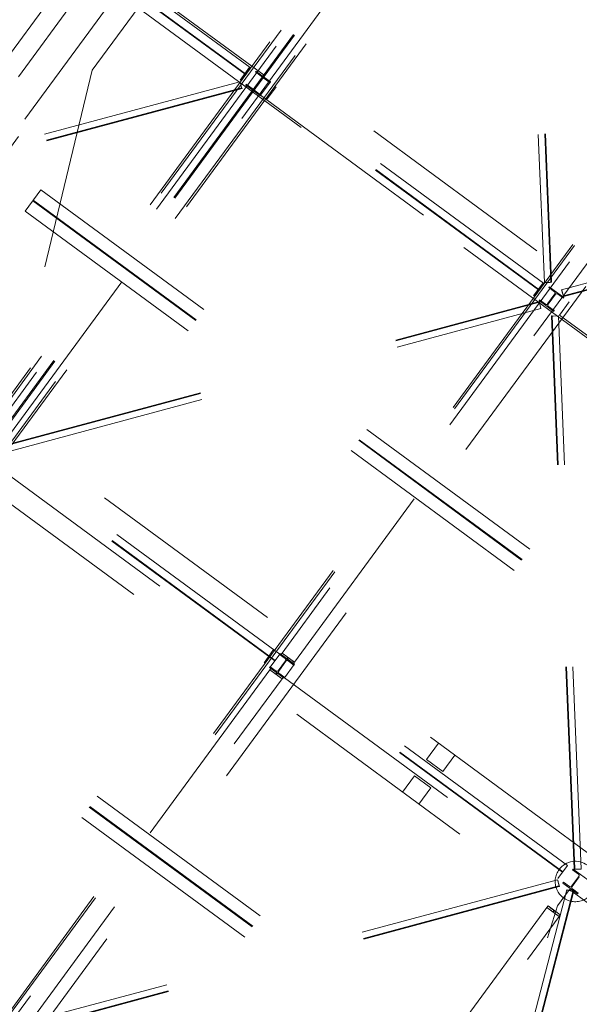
# Model space of a CAD drawing. Header units: metres. Extents: x 135583 to 135939, y 457896 to 458258.
# Tile 475 of 599: x 135757.67 to 135763.2, y 458057.81 to 458067.55. Entities that reach past the tile are written whole.
import ezdxf

# ---------------------------------------------------------------- set-up
doc = ezdxf.new("R2010")
doc.units = ezdxf.units.M
doc.linetypes.add('Hidden', pattern=[4, 2, -2])
doc.layers.add('NIEUWE INSTALLATIE', color=250, linetype='Continuous', lineweight=0)

msp = doc.modelspace()

# ---------------------------------------------------------------- linework, layer by layer
at = {"layer": 'NIEUWE INSTALLATIE', "linetype": 'Hidden'}
for p, q in [((135761.2094, 458071.8183), (135750.3745, 458057.0705)), ((135761.2094, 458071.8183), (135750.3745, 458057.0705)), ((135761.2735, 458071.3989), (135755.9449, 458064.1459)), ((135761.2735, 458071.3989), (135755.9449, 458064.1459)), ((135761.0507, 458070.6733), (135760.2053, 458067.1581)), ((135761.0507, 458070.6733), (135760.2053, 458067.1581)), ((135751.9655, 458056.1622), (135762.5517, 458070.5715)), ((135751.9655, 458056.1622), (135762.5517, 458070.5715)), ((135762.513, 458070.5525), (135751.972, 458056.2048)), ((135762.513, 458070.5525), (135751.972, 458056.2048)), ((135752.0879, 458056.1197), (135762.6289, 458070.4674)), ((135752.0879, 458056.1197), (135762.6289, 458070.4674)), ((135752.098, 458056.1123), (135762.6389, 458070.46)), ((135752.098, 458056.1123), (135762.6389, 458070.46)), ((135762.5737, 458070.5085), (135757.3761, 458063.4338)), ((135762.5737, 458070.5085), (135757.3761, 458063.4338)), ((135762.7613, 458070.4175), (135752.1751, 458056.0083)), ((135762.7613, 458070.4175), (135752.1751, 458056.0083)), ((135752.2138, 458056.0272), (135762.7548, 458070.3749)), ((135752.2138, 458056.0272), (135762.7548, 458070.3749)), ((135757.497, 458063.345), (135762.6946, 458070.4197)), ((135757.497, 458063.345), (135762.6946, 458070.4197)), ((135762.6345, 458070.4084), (135762.8592, 458064.9478)), ((135762.6345, 458070.4084), (135762.8592, 458064.9478)), ((135762.6973, 458070.4145), (135762.922, 458064.9539)), ((135762.6973, 458070.4145), (135762.922, 458064.9539)), ((135762.7043, 458070.415), (135762.9289, 458064.9545)), ((135762.7043, 458070.415), (135762.9289, 458064.9545)), ((135760.0261, 458069.6165), (135752.1219, 458058.8579)), ((135760.0261, 458069.6165), (135752.1219, 458058.8579)), ((135768.6012, 458063.5709), (135760.5423, 458069.4916)), ((135768.6012, 458063.5709), (135760.5423, 458069.4916)), ((135768.522, 458063.4631), (135760.4631, 458069.3838)), ((135768.522, 458063.4631), (135760.4631, 458069.3838)), ((135768.5264, 458063.4691), (135760.4676, 458069.3898)), ((135768.5264, 458063.4691), (135760.4676, 458069.3898)), ((135760.3884, 458069.282), (135768.4472, 458063.3613)), ((135760.3884, 458069.282), (135768.4472, 458063.3613)), ((135759.9483, 458067.074), (135757.2446, 458069.0603)), ((135759.9483, 458067.074), (135757.2446, 458069.0603)), ((135759.8991, 458067.0071), (135757.1954, 458068.9935)), ((135759.8991, 458067.0071), (135757.1954, 458068.9935)), ((135759.9027, 458067.0119), (135757.199, 458068.9983)), ((135759.9027, 458067.0119), (135757.199, 458068.9983)), ((135757.1498, 458068.9314), (135759.8535, 458066.9451)), ((135757.1498, 458068.9314), (135759.8535, 458066.9451)), ((135754.8667, 458054.0307), (135765.4529, 458068.44)), ((135754.8667, 458054.0307), (135765.4529, 458068.44)), ((135754.8506, 458054.0426), (135765.3539, 458068.339)), ((135754.8506, 458054.0426), (135765.3539, 458068.339)), ((135765.4749, 458068.377), (135760.2652, 458061.2858)), ((135765.4749, 458068.377), (135760.2652, 458061.2858)), ((135760.386, 458061.197), (135765.5958, 458068.2882)), ((135760.386, 458061.197), (135765.5958, 458068.2882)), ((135765.636, 458068.1318), (135755.2156, 458053.9482)), ((135765.636, 458068.1318), (135755.2156, 458053.9482)), ((135758.0878, 458067.9072), (135757.4958, 458067.1013)), ((135758.0878, 458067.9072), (135757.4958, 458067.1013)), ((135760.0869, 458066.9969), (135758.9587, 458067.8258)), ((135760.0869, 458066.9969), (135758.9587, 458067.8258)), ((135758.3864, 458067.0468), (135758.8403, 458067.6647)), ((135758.3864, 458067.0468), (135758.8403, 458067.6647)), ((135758.8403, 458067.6647), (135766.8943, 458061.7475)), ((135758.8403, 458067.6647), (135766.8943, 458061.7475)), ((135760.2053, 458067.1581), (135760.0869, 458066.9969)), ((135760.2053, 458067.1581), (135760.0869, 458066.9969)), ((135766.0077, 458062.8952), (135760.2053, 458067.1581)), ((135766.0077, 458062.8952), (135760.2053, 458067.1581)), ((135756.2944, 458064.1993), (135758.3864, 458067.0468)), ((135756.2944, 458064.1993), (135758.3864, 458067.0468)), ((135758.3864, 458067.0468), (135757.541, 458063.5316)), ((135758.3864, 458067.0468), (135757.541, 458063.5316)), ((135759.944, 458067.0771), (135759.8492, 458066.9482)), ((135759.944, 458067.0771), (135759.8492, 458066.9482)), ((135759.9483, 458067.074), (135759.8535, 458066.9451)), ((135759.9483, 458067.074), (135759.8535, 458066.9451)), ((135760.0058, 458067.0385), (135760.0002, 458067.0309)), ((135760.0058, 458067.0385), (135760.0002, 458067.0309)), ((135760.0002, 458067.0309), (135760.0582, 458066.9883)), ((135760.0002, 458067.0309), (135760.0582, 458066.9883)), ((135760.1509, 458066.932), (135760.0058, 458067.0385)), ((135760.1509, 458066.932), (135760.0058, 458067.0385)), ((135759.8476, 458066.9332), (135754.5626, 458065.5135)), ((135759.8476, 458066.9332), (135754.5626, 458065.5135)), ((135759.849, 458066.9289), (135759.8619, 458066.8811)), ((135759.849, 458066.9289), (135759.8619, 458066.8811)), ((135760.0614, 458066.9673), (135759.9892, 458066.869)), ((135760.0614, 458066.9673), (135759.9892, 458066.869)), ((135759.994, 458066.8654), (135760.0663, 458066.9637)), ((135759.994, 458066.8654), (135760.0663, 458066.9637)), ((135760.051, 458066.8), (135760.1458, 458066.9289)), ((135760.051, 458066.8), (135760.1458, 458066.9289)), ((135760.0872, 458066.9669), (135760.1452, 458066.9243)), ((135760.0872, 458066.9669), (135760.1452, 458066.9243)), ((135760.1452, 458066.9243), (135760.1509, 458066.932)), ((135760.1452, 458066.9243), (135760.1509, 458066.932)), ((135762.8495, 458064.9425), (135760.1458, 458066.9289)), ((135762.8495, 458064.9425), (135760.1458, 458066.9289)), ((135759.8673, 458066.8733), (135754.5823, 458065.4536)), ((135759.8673, 458066.8733), (135754.5823, 458065.4536)), ((135759.8694, 458066.8666), (135754.5844, 458065.4469)), ((135759.8694, 458066.8666), (135754.5844, 458065.4469)), ((135759.8687, 458066.869), (135759.8694, 458066.8666)), ((135759.8687, 458066.869), (135759.8694, 458066.8666)), ((135759.9102, 458066.9084), (135759.9046, 458066.9007)), ((135759.9102, 458066.9084), (135759.9046, 458066.9007)), ((135759.9046, 458066.9007), (135760.0496, 458066.7942)), ((135759.9046, 458066.9007), (135760.0496, 458066.7942)), ((135759.9682, 458066.8658), (135759.9102, 458066.9084)), ((135759.9682, 458066.8658), (135759.9102, 458066.9084)), ((135760.0553, 458066.8018), (135759.9972, 458066.8444)), ((135760.0553, 458066.8018), (135759.9972, 458066.8444)), ((135762.8003, 458064.8757), (135760.0966, 458066.862)), ((135762.8003, 458064.8757), (135760.0966, 458066.862)), ((135762.8039, 458064.8805), (135760.1002, 458066.8668)), ((135762.8039, 458064.8805), (135760.1002, 458066.8668)), ((135760.1115, 458066.7555), (135760.2062, 458066.8845)), ((135760.1115, 458066.7555), (135760.2062, 458066.8845)), ((135760.0496, 458066.7942), (135760.0553, 458066.8018)), ((135760.0496, 458066.7942), (135760.0553, 458066.8018)), ((135760.051, 458066.8), (135762.7547, 458064.8136)), ((135760.051, 458066.8), (135762.7547, 458064.8136)), ((135768.3431, 458066.3045), (135763.0293, 458064.8771)), ((135768.3431, 458066.3045), (135763.0293, 458064.8771)), ((135768.3628, 458066.2446), (135763.049, 458064.8172)), ((135768.3628, 458066.2446), (135763.049, 458064.8172)), ((135768.3648, 458066.2379), (135763.0511, 458064.8105)), ((135768.3648, 458066.2379), (135763.0511, 458064.8105)), ((135757.7241, 458065.6555), (135757.878, 458065.8651)), ((135757.7241, 458065.6555), (135757.878, 458065.8651)), ((135757.7241, 458065.6555), (135757.878, 458065.8651)), ((135765.9369, 458059.9444), (135757.878, 458065.8651)), ((135765.9369, 458059.9444), (135757.878, 458065.8651)), ((135765.9369, 458059.9444), (135757.878, 458065.8651)), ((135765.8577, 458059.8366), (135757.7988, 458065.7573)), ((135765.8577, 458059.8366), (135757.7988, 458065.7573)), ((135765.8577, 458059.8366), (135757.7988, 458065.7573)), ((135765.8621, 458059.8426), (135757.8033, 458065.7633)), ((135765.8621, 458059.8426), (135757.8033, 458065.7633)), ((135765.8621, 458059.8426), (135757.8033, 458065.7633)), ((135757.7241, 458065.6555), (135765.7829, 458059.7348)), ((135757.7241, 458065.6555), (135765.7829, 458059.7348)), ((135757.7241, 458065.6555), (135765.7829, 458059.7348)), ((135762.8452, 458064.9457), (135762.7504, 458064.8168)), ((135762.8452, 458064.9457), (135762.7504, 458064.8168)), ((135762.8495, 458064.9425), (135762.7547, 458064.8136)), ((135762.8495, 458064.9425), (135762.7547, 458064.8136)), ((135762.8592, 458064.9477), (135762.9291, 458064.9506)), ((135762.8592, 458064.9477), (135762.9291, 458064.9506)), ((135762.8592, 458064.9478), (135762.8592, 458064.9477)), ((135762.8592, 458064.9477), (135762.8592, 458064.9478)), ((135762.8592, 458064.9478), (135762.8592, 458064.9477)), ((135762.8592, 458064.9477), (135762.8592, 458064.9478)), ((135762.9131, 458064.9503), (135762.8636, 458064.9483)), ((135762.9131, 458064.9503), (135762.8636, 458064.9483)), ((135762.907, 458064.9071), (135762.9014, 458064.8994)), ((135762.907, 458064.9071), (135762.9014, 458064.8994)), ((135762.9014, 458064.8994), (135762.9594, 458064.8568)), ((135762.9014, 458064.8994), (135762.9594, 458064.8568)), ((135763.0521, 458064.8005), (135762.907, 458064.9071)), ((135763.0521, 458064.8005), (135762.907, 458064.9071)), ((135762.922, 458064.9539), (135762.9221, 458064.9512)), ((135762.922, 458064.9539), (135762.9221, 458064.9512)), ((135762.9289, 458064.9545), (135762.9264, 458064.9543)), ((135762.9289, 458064.9545), (135762.9264, 458064.9543)), ((135762.9291, 458064.9506), (135762.9289, 458064.9545)), ((135762.9291, 458064.9506), (135762.9289, 458064.9545)), ((135763.0293, 458064.8771), (135763.0292, 458064.8771)), ((135763.0292, 458064.8771), (135763.0473, 458064.8095)), ((135763.0292, 458064.8771), (135763.0293, 458064.8771)), ((135763.0293, 458064.8771), (135763.0292, 458064.8771)), ((135763.0292, 458064.8771), (135763.0473, 458064.8095)), ((135763.0292, 458064.8771), (135763.0293, 458064.8771)), ((135762.8114, 458064.7769), (135762.8058, 458064.7693)), ((135762.8114, 458064.7769), (135762.8058, 458064.7693)), ((135762.8694, 458064.7343), (135762.8114, 458064.7769)), ((135762.8694, 458064.7343), (135762.8114, 458064.7769)), ((135762.9626, 458064.8358), (135762.8904, 458064.7375)), ((135762.9626, 458064.8358), (135762.8904, 458064.7375)), ((135762.8952, 458064.734), (135762.9674, 458064.8323)), ((135762.8952, 458064.734), (135762.9674, 458064.8323)), ((135762.9884, 458064.8355), (135763.0464, 458064.7929)), ((135762.9884, 458064.8355), (135763.0464, 458064.7929)), ((135763.0436, 458064.825), (135763.0307, 458064.8728)), ((135763.0436, 458064.825), (135763.0307, 458064.8728)), ((135763.049, 458064.8172), (135763.0464, 458064.8164)), ((135763.049, 458064.8172), (135763.0464, 458064.8164)), ((135763.0464, 458064.7929), (135763.0521, 458064.8005)), ((135763.0464, 458064.7929), (135763.0521, 458064.8005)), ((135763.0473, 458064.8095), (135763.0511, 458064.8105)), ((135763.0473, 458064.8095), (135763.0511, 458064.8105)), ((135763.0511, 458064.8105), (135763.0504, 458064.8129)), ((135763.0511, 458064.8105), (135763.0504, 458064.8129)), ((135757.5252, 458063.3406), (135762.8101, 458064.7602)), ((135757.5252, 458063.3406), (135762.8101, 458064.7602)), ((135757.5268, 458063.3337), (135762.8116, 458064.7534)), ((135757.5268, 458063.3337), (135762.8116, 458064.7534)), ((135757.5398, 458063.272), (135762.8246, 458064.6916)), ((135757.5398, 458063.272), (135762.8246, 458064.6916)), ((135762.8058, 458064.7693), (135762.9508, 458064.6627)), ((135762.8058, 458064.7693), (135762.9508, 458064.6627)), ((135762.8101, 458064.7602), (135762.8107, 458064.7578)), ((135762.8101, 458064.7602), (135762.8107, 458064.7578)), ((135762.8109, 458064.7439), (135762.8237, 458064.6961)), ((135762.8109, 458064.7439), (135762.8237, 458064.6961)), ((135762.9564, 458064.6704), (135762.8984, 458064.713)), ((135762.9564, 458064.6704), (135762.8984, 458064.713)), ((135763.0084, 458064.6272), (135763.1031, 458064.7562)), ((135763.0084, 458064.6272), (135763.1031, 458064.7562)), ((135765.7577, 458062.703), (135763.054, 458064.6893)), ((135765.7577, 458062.703), (135763.054, 458064.6893)), ((135765.7612, 458062.7078), (135763.0575, 458064.6941)), ((135765.7612, 458062.7078), (135763.0575, 458064.6941)), ((135765.8068, 458062.7698), (135763.1031, 458064.7562)), ((135765.8068, 458062.7698), (135763.1031, 458064.7562)), ((135762.9287, 458064.6189), (135762.9312, 458064.619)), ((135762.9287, 458064.6189), (135762.9312, 458064.619)), ((135762.9287, 458064.6189), (135762.9312, 458064.619)), ((135763.1537, 458059.1512), (135762.9287, 458064.6189)), ((135763.1537, 458059.1512), (135762.9287, 458064.6189)), ((135763.1537, 458059.1512), (135762.9287, 458064.6189)), ((135763.1607, 458059.1512), (135762.9357, 458064.6189)), ((135763.1607, 458059.1512), (135762.9357, 458064.6189)), ((135763.1607, 458059.1512), (135762.9357, 458064.6189)), ((135762.9449, 458064.6161), (135762.9943, 458064.6181)), ((135762.9449, 458064.6161), (135762.9943, 458064.6181)), ((135762.9449, 458064.6161), (135762.9943, 458064.6181)), ((135762.9508, 458064.6627), (135762.9564, 458064.6704)), ((135762.9508, 458064.6627), (135762.9564, 458064.6704)), ((135763.2238, 458059.1503), (135762.9988, 458064.618)), ((135763.2238, 458059.1503), (135762.9988, 458064.618)), ((135763.2238, 458059.1503), (135762.9988, 458064.618)), ((135763.0084, 458064.6272), (135765.7121, 458062.6409)), ((135763.0084, 458064.6272), (135765.7121, 458062.6409)), ((135763.3434, 458059.2687), (135757.541, 458063.5316)), ((135763.3434, 458059.2687), (135757.541, 458063.5316)), ((135760.2413, 458061.2748), (135757.5376, 458063.2611)), ((135760.2413, 458061.2748), (135757.5376, 458063.2611)), ((135757.4429, 458063.1322), (135760.1466, 458061.1459)), ((135757.4429, 458063.1322), (135760.1466, 458061.1459)), ((135760.1922, 458061.2079), (135757.4885, 458063.1943)), ((135760.1922, 458061.2079), (135757.4885, 458063.1943)), ((135760.1957, 458061.2127), (135757.492, 458063.1991)), ((135760.1957, 458061.2127), (135757.492, 458063.1991)), ((135757.1858, 458063.0481), (135762.9882, 458058.7852)), ((135757.1858, 458063.0481), (135762.9882, 458058.7852)), ((135763.2726, 458056.3179), (135755.2137, 458062.2386)), ((135763.2726, 458056.3179), (135755.2137, 458062.2386)), ((135763.1934, 458056.2101), (135755.1345, 458062.1308)), ((135763.1934, 458056.2101), (135755.1345, 458062.1308)), ((135763.1978, 458056.2161), (135755.1389, 458062.1368)), ((135763.1978, 458056.2161), (135755.1389, 458062.1368)), ((135755.0597, 458062.029), (135763.1186, 458056.1083)), ((135755.0597, 458062.029), (135763.1186, 458056.1083)), ((135760.1809, 458061.3192), (135760.0861, 458061.1903)), ((135760.1809, 458061.3192), (135760.0861, 458061.1903)), ((135760.2413, 458061.2748), (135760.1466, 458061.1459)), ((135760.2413, 458061.2748), (135760.1466, 458061.1459)), ((135760.2427, 458061.2806), (135760.2371, 458061.2729)), ((135760.2427, 458061.2806), (135760.2371, 458061.2729)), ((135760.2371, 458061.2729), (135760.2951, 458061.2303)), ((135760.2371, 458061.2729), (135760.2951, 458061.2303)), ((135760.3878, 458061.174), (135760.2427, 458061.2806)), ((135760.3878, 458061.174), (135760.2427, 458061.2806)), ((135760.253, 458061.2693), (135760.2647, 458061.2852)), ((135760.253, 458061.2693), (135760.2647, 458061.2852)), ((135760.2652, 458061.2858), (135760.2647, 458061.2852)), ((135760.2647, 458061.2852), (135760.2651, 458061.2858)), ((135760.2652, 458061.2858), (135760.2647, 458061.2852)), ((135760.2647, 458061.2852), (135760.2651, 458061.2858)), ((135760.2647, 458061.2852), (135760.3102, 458061.2518)), ((135760.2647, 458061.2852), (135760.3102, 458061.2518)), ((135760.386, 458061.197), (135760.2652, 458061.2858)), ((135760.386, 458061.197), (135760.2652, 458061.2858)), ((135760.2983, 458061.2093), (135760.2261, 458061.111)), ((135760.2983, 458061.2093), (135760.2261, 458061.111)), ((135760.2309, 458061.1075), (135760.3031, 458061.2058)), ((135760.2309, 458061.1075), (135760.3031, 458061.2058)), ((135760.253, 458061.2693), (135760.2526, 458061.2687)), ((135760.253, 458061.2693), (135760.2526, 458061.2687)), ((135760.253, 458061.2693), (135760.2526, 458061.2687)), ((135760.253, 458061.2693), (135760.2526, 458061.2687)), ((135760.2526, 458061.2687), (135760.3734, 458061.1799)), ((135760.2526, 458061.2687), (135760.3734, 458061.1799)), ((135760.2985, 458061.2359), (135760.253, 458061.2693)), ((135760.2985, 458061.2359), (135760.253, 458061.2693)), ((135760.3217, 458061.2421), (135760.3112, 458061.2278)), ((135760.3217, 458061.2421), (135760.3112, 458061.2278)), ((135760.3169, 458061.2236), (135760.3274, 458061.2379)), ((135760.3169, 458061.2236), (135760.3274, 458061.2379)), ((135760.3241, 458061.209), (135760.3821, 458061.1664)), ((135760.3241, 458061.209), (135760.3821, 458061.1664)), ((135760.3739, 458061.1805), (135760.3284, 458061.2139)), ((135760.3739, 458061.1805), (135760.3284, 458061.2139)), ((135760.3401, 458061.2298), (135760.3856, 458061.1964)), ((135760.3401, 458061.2298), (135760.3856, 458061.1964)), ((135760.3734, 458061.1799), (135760.3739, 458061.1805)), ((135760.3734, 458061.1799), (135760.3739, 458061.1805)), ((135760.3739, 458061.1804), (135760.3734, 458061.1799)), ((135760.3739, 458061.1804), (135760.3734, 458061.1799)), ((135760.3856, 458061.1964), (135760.3739, 458061.1805)), ((135760.3856, 458061.1964), (135760.3739, 458061.1805)), ((135760.3856, 458061.1964), (135760.386, 458061.197)), ((135760.3856, 458061.1964), (135760.386, 458061.197)), ((135760.3856, 458061.1964), (135760.386, 458061.197)), ((135760.3856, 458061.1964), (135760.386, 458061.197)), ((135760.1432, 458061.1198), (135754.9334, 458054.0286)), ((135760.1432, 458061.1198), (135754.9334, 458054.0286)), ((135760.1471, 458061.1504), (135760.1415, 458061.1428)), ((135760.1471, 458061.1504), (135760.1415, 458061.1428)), ((135760.1415, 458061.1428), (135760.2865, 458061.0362)), ((135760.1415, 458061.1428), (135760.2865, 458061.0362)), ((135760.1436, 458061.1204), (135760.1432, 458061.1198)), ((135760.1432, 458061.1198), (135760.1436, 458061.1204)), ((135760.1436, 458061.1204), (135760.1432, 458061.1198)), ((135760.1432, 458061.1198), (135760.1436, 458061.1204)), ((135760.1432, 458061.1198), (135760.264, 458061.031)), ((135760.1432, 458061.1198), (135760.264, 458061.031)), ((135760.1436, 458061.1204), (135760.1553, 458061.1363)), ((135760.1436, 458061.1204), (135760.1553, 458061.1363)), ((135760.1891, 458061.087), (135760.1436, 458061.1204)), ((135760.1891, 458061.087), (135760.1436, 458061.1204)), ((135760.2051, 458061.1078), (135760.1471, 458061.1504)), ((135760.2051, 458061.1078), (135760.1471, 458061.1504)), ((135760.1558, 458061.1369), (135760.1553, 458061.1363)), ((135760.1558, 458061.1369), (135760.1553, 458061.1364)), ((135760.1558, 458061.1369), (135760.1553, 458061.1363)), ((135760.1558, 458061.1369), (135760.1553, 458061.1364)), ((135760.1553, 458061.1363), (135760.2008, 458061.1029)), ((135760.1553, 458061.1363), (135760.2008, 458061.1029)), ((135760.2766, 458061.0481), (135760.1558, 458061.1369)), ((135760.2766, 458061.0481), (135760.1558, 458061.1369)), ((135760.2123, 458061.0932), (135760.2018, 458061.079)), ((135760.2123, 458061.0932), (135760.2018, 458061.079)), ((135760.2075, 458061.0747), (135760.218, 458061.089)), ((135760.2075, 458061.0747), (135760.218, 458061.089)), ((135760.2307, 458061.0809), (135760.2762, 458061.0475)), ((135760.2307, 458061.0809), (135760.2762, 458061.0475)), ((135760.2921, 458061.0439), (135760.2341, 458061.0865)), ((135760.2921, 458061.0439), (135760.2341, 458061.0865)), ((135760.2879, 458061.042), (135760.3826, 458061.171)), ((135760.2879, 458061.042), (135760.3826, 458061.171)), ((135763.0372, 458059.1177), (135760.3335, 458061.1041)), ((135763.0372, 458059.1177), (135760.3335, 458061.1041)), ((135763.0407, 458059.1226), (135760.3371, 458061.1089)), ((135763.0407, 458059.1226), (135760.3371, 458061.1089)), ((135760.3821, 458061.1664), (135760.3878, 458061.174)), ((135760.3821, 458061.1664), (135760.3878, 458061.174)), ((135763.0863, 458059.1846), (135760.3826, 458061.171)), ((135763.0863, 458059.1846), (135760.3826, 458061.171)), ((135755.0543, 458053.9398), (135760.264, 458061.031)), ((135755.0543, 458053.9398), (135760.264, 458061.031)), ((135760.2645, 458061.0316), (135760.219, 458061.065)), ((135760.2645, 458061.0316), (135760.219, 458061.065)), ((135760.264, 458061.031), (135760.2645, 458061.0316)), ((135760.264, 458061.031), (135760.2645, 458061.0316)), ((135760.2641, 458061.031), (135760.2645, 458061.0316)), ((135760.2641, 458061.031), (135760.2645, 458061.0316)), ((135760.2762, 458061.0475), (135760.2645, 458061.0316)), ((135760.2762, 458061.0475), (135760.2645, 458061.0316)), ((135760.2762, 458061.0475), (135760.2766, 458061.0481)), ((135760.2766, 458061.0481), (135760.2762, 458061.0476)), ((135760.2762, 458061.0475), (135760.2766, 458061.0481)), ((135760.2766, 458061.0481), (135760.2762, 458061.0476)), ((135760.2865, 458061.0362), (135760.2921, 458061.0439)), ((135760.2865, 458061.0362), (135760.2921, 458061.0439)), ((135760.2879, 458061.042), (135762.9916, 458059.0557)), ((135760.2879, 458061.042), (135762.9916, 458059.0557)), ((135761.6938, 458060.2325), (135761.8122, 458060.3937)), ((135761.6938, 458060.2325), (135761.8122, 458060.3937)), ((135761.6938, 458060.2325), (135761.855, 458060.1141)), ((135761.6938, 458060.2325), (135761.855, 458060.1141)), ((135761.9734, 458060.2752), (135761.855, 458060.1141)), ((135761.9734, 458060.2752), (135761.855, 458060.1141)), ((135761.457, 458059.9101), (135761.5754, 458060.0713)), ((135761.457, 458059.9101), (135761.5754, 458060.0713)), ((135761.7366, 458059.9529), (135761.5754, 458060.0713)), ((135761.7366, 458059.9529), (135761.5754, 458060.0713)), ((135761.7366, 458059.9529), (135761.6182, 458059.7917)), ((135761.7366, 458059.9529), (135761.6182, 458059.7917)), ((135763.0863, 458059.1846), (135762.9916, 458059.0557)), ((135763.0863, 458059.1846), (135762.9916, 458059.0557)), ((135763.1439, 458059.1491), (135763.1383, 458059.1415)), ((135763.1439, 458059.1491), (135763.1383, 458059.1415)), ((135763.1383, 458059.1415), (135763.1963, 458059.0989)), ((135763.1383, 458059.1415), (135763.1963, 458059.0989)), ((135763.2889, 458059.0426), (135763.1439, 458059.1491)), ((135763.2889, 458059.0426), (135763.1439, 458059.1491)), ((135763.1562, 458059.1513), (135763.1537, 458059.1512)), ((135763.1562, 458059.1513), (135763.1537, 458059.1512)), ((135763.1562, 458059.1513), (135763.1537, 458059.1512)), ((135763.1537, 458059.1512), (135763.1538, 458059.1473)), ((135763.1537, 458059.1512), (135763.1538, 458059.1473)), ((135763.1537, 458059.1512), (135763.1538, 458059.1473)), ((135763.1538, 458059.1473), (135763.2238, 458059.1502)), ((135763.1538, 458059.1473), (135763.2238, 458059.1502)), ((135763.1538, 458059.1473), (135763.2238, 458059.1502)), ((135763.1608, 458059.1485), (135763.1607, 458059.1512)), ((135763.1608, 458059.1485), (135763.1607, 458059.1512)), ((135763.1608, 458059.1485), (135763.1607, 458059.1512)), ((135763.2193, 458059.1504), (135763.1698, 458059.1483)), ((135763.2193, 458059.1504), (135763.1698, 458059.1483)), ((135763.2193, 458059.1504), (135763.1698, 458059.1483)), ((135762.9895, 458059.0448), (135757.7046, 458057.6252)), ((135762.9895, 458059.0448), (135757.7046, 458057.6252)), ((135762.9896, 458059.0449), (135762.9895, 458059.0448)), ((135762.9895, 458059.0448), (135762.9896, 458059.0449)), ((135762.9896, 458059.0449), (135762.9895, 458059.0448)), ((135762.9895, 458059.0448), (135762.9896, 458059.0449)), ((135763.0077, 458058.9773), (135762.9896, 458059.0449)), ((135763.0077, 458058.9773), (135762.9896, 458059.0449)), ((135762.9904, 458059.0404), (135763.0032, 458058.9926)), ((135762.9904, 458059.0404), (135763.0032, 458058.9926)), ((135763.1995, 458059.0779), (135763.1273, 458058.9796)), ((135763.1995, 458059.0779), (135763.1273, 458058.9796)), ((135763.1321, 458058.976), (135763.2043, 458059.0743)), ((135763.1321, 458058.976), (135763.2043, 458059.0743)), ((135763.0024, 458058.9831), (135757.7176, 458057.5634)), ((135763.0024, 458058.9831), (135757.7176, 458057.5634)), ((135763.004, 458058.9762), (135757.7191, 458057.5566)), ((135763.004, 458058.9762), (135757.7191, 458057.5566)), ((135763.0793, 458058.9442), (135761.8746, 458054.2866)), ((135763.0793, 458058.9442), (135761.8746, 458054.2866)), ((135762.9882, 458058.7852), (135763.1066, 458058.9464)), ((135762.9882, 458058.7852), (135763.1066, 458058.9464)), ((135763.0051, 458058.9838), (135763.0024, 458058.9831)), ((135763.0051, 458058.9838), (135763.0024, 458058.9831)), ((135763.0034, 458058.9787), (135763.004, 458058.9762)), ((135763.0034, 458058.9787), (135763.004, 458058.9762)), ((135763.004, 458058.9762), (135763.0077, 458058.9773)), ((135763.004, 458058.9762), (135763.0077, 458058.9773)), ((135763.0483, 458059.019), (135763.0426, 458059.0113)), ((135763.0483, 458059.019), (135763.0426, 458059.0113)), ((135763.0426, 458059.0113), (135763.1877, 458058.9048)), ((135763.0426, 458059.0113), (135763.1877, 458058.9048)), ((135763.1063, 458058.9764), (135763.0483, 458059.019)), ((135763.1063, 458058.9764), (135763.0483, 458059.019)), ((135763.0794, 458058.9443), (135763.0793, 458058.9442)), ((135763.0793, 458058.9442), (135763.0794, 458058.9443)), ((135763.0794, 458058.9443), (135763.0793, 458058.9442)), ((135763.0793, 458058.9442), (135763.0794, 458058.9443)), ((135763.1471, 458058.9268), (135763.0794, 458058.9443)), ((135763.1471, 458058.9268), (135763.0794, 458058.9443)), ((135763.0836, 458058.9428), (135763.1315, 458058.9304)), ((135763.0836, 458058.9428), (135763.1315, 458058.9304)), ((135763.1066, 458058.9464), (135764.4766, 458057.9398)), ((135763.1066, 458058.9464), (135764.4766, 458057.9398)), ((135763.1933, 458058.9124), (135763.1353, 458058.955)), ((135763.1933, 458058.9124), (135763.1353, 458058.955)), ((135763.1393, 458058.9244), (135761.9345, 458054.2668)), ((135763.1393, 458058.9244), (135761.9345, 458054.2668)), ((135763.146, 458058.9223), (135761.9412, 458054.2648)), ((135763.146, 458058.9223), (135761.9412, 458054.2648)), ((135763.1401, 458058.9275), (135763.1393, 458058.9244)), ((135763.1401, 458058.9275), (135763.1393, 458058.9244)), ((135763.1435, 458058.923), (135763.146, 458058.9223)), ((135763.1435, 458058.923), (135763.146, 458058.9223)), ((135763.146, 458058.9223), (135763.1471, 458058.9268)), ((135763.146, 458058.9223), (135763.1471, 458058.9268)), ((135763.1877, 458058.9048), (135763.1933, 458058.9124)), ((135763.1877, 458058.9048), (135763.1933, 458058.9124)), ((135762.8829, 458058.7686), (135757.8346, 458051.8971)), ((135762.8829, 458058.7686), (135757.8346, 458051.8971)), ((135761.6841, 458054.6557), (135762.9882, 458058.7852)), ((135761.6841, 458054.6557), (135762.9882, 458058.7852)), ((135762.8834, 458058.7692), (135762.8829, 458058.7686)), ((135762.8834, 458058.7692), (135762.8829, 458058.7686)), ((135762.8829, 458058.7686), (135763.0038, 458058.6798)), ((135762.8829, 458058.7686), (135763.0038, 458058.6798)), ((135762.883, 458058.7687), (135762.8834, 458058.7692)), ((135762.883, 458058.7687), (135762.8834, 458058.7692)), ((135762.8834, 458058.7693), (135762.8951, 458058.7852)), ((135762.8834, 458058.7693), (135762.8951, 458058.7852)), ((135762.9289, 458058.7358), (135762.8834, 458058.7692)), ((135762.9289, 458058.7358), (135762.8834, 458058.7692)), ((135762.8955, 458058.7858), (135762.8951, 458058.7852)), ((135762.8955, 458058.7858), (135762.8951, 458058.7852)), ((135762.8955, 458058.7858), (135762.8951, 458058.7852)), ((135762.8955, 458058.7858), (135762.8951, 458058.7852)), ((135762.8951, 458058.7852), (135762.9406, 458058.7518)), ((135762.8951, 458058.7852), (135762.9406, 458058.7518)), ((135763.0164, 458058.697), (135762.8955, 458058.7858)), ((135763.0164, 458058.697), (135762.8955, 458058.7858)), ((135762.952, 458058.742), (135762.9416, 458058.7278)), ((135762.952, 458058.742), (135762.9416, 458058.7278)), ((135757.9555, 458051.8083), (135763.0038, 458058.6798)), ((135757.9555, 458051.8083), (135763.0038, 458058.6798)), ((135762.9473, 458058.7236), (135762.9578, 458058.7378)), ((135762.9473, 458058.7236), (135762.9578, 458058.7378)), ((135763.0043, 458058.6804), (135762.9588, 458058.7139)), ((135763.0043, 458058.6804), (135762.9588, 458058.7139)), ((135762.9705, 458058.7298), (135763.016, 458058.6964)), ((135762.9705, 458058.7298), (135763.016, 458058.6964)), ((135763.0038, 458058.6798), (135763.0043, 458058.6804)), ((135763.0038, 458058.6798), (135763.0043, 458058.6804)), ((135763.0039, 458058.6799), (135763.0043, 458058.6804)), ((135763.0039, 458058.6799), (135763.0043, 458058.6804)), ((135763.016, 458058.6964), (135763.0043, 458058.6805)), ((135763.016, 458058.6964), (135763.0043, 458058.6805)), ((135763.016, 458058.6964), (135763.0164, 458058.697)), ((135763.0164, 458058.697), (135763.016, 458058.6964)), ((135763.016, 458058.6964), (135763.0164, 458058.697)), ((135763.0164, 458058.697), (135763.016, 458058.6964))]:
    msp.add_line(p, q, dxfattribs=at)
for centre, radius, start, end in [((135760.0493, 458066.9762), 0.015, 323.696, 53.696), ((135760.0493, 458066.9762), 0.015, 323.696, 53.696), ((135762.8783, 458064.7464), 0.015, 233.696, 323.696), ((135762.8783, 458064.7464), 0.015, 233.696, 323.696), ((135763.1658, 458059.027), 0.2, 143.696, 323.696), ((135763.1658, 458059.027), 0.2, 143.696, 323.696), ((135763.1658, 458059.027), 0.2, 323.696, 143.696), ((135763.1658, 458059.027), 0.2, 323.696, 143.696)]:
    msp.add_arc(centre, radius, start, end, dxfattribs=at)
for centre, major_axis, ratio, start_param, end_param in [((135759.8488, 458066.9288), (0.00117, -0.00435), 0.055443, 1.570796, 3.141593), ((135759.8488, 458066.9288), (0.00117, -0.00435), 0.055443, 1.570796, 3.141593), ((135760.0783, 458066.9548), (-0.0097, 0.0115), 1, 4.949151, 6.519948), ((135760.0783, 458066.9548), (-0.0097, 0.0115), 1, 4.949151, 6.519948), ((135759.8623, 458066.8812), (0.00233, -0.00869), 0.055443, 4.712389, 6.283185), ((135759.8623, 458066.8812), (0.00233, -0.00869), 0.055443, 4.712389, 6.283185), ((135759.8685, 458066.8689), (0.00117, -0.00435), 0.055443, 1.570796, 3.141593), ((135759.8685, 458066.8689), (0.00117, -0.00435), 0.055443, 1.570796, 3.141593), ((135759.9771, 458066.8778), (-0.0136, 0.0064), 1, 1.376473, 2.94727), ((135759.9771, 458066.8778), (-0.0136, 0.0064), 1, 1.376473, 2.94727), ((135760.0061, 458066.8565), (-0.0114, 0.0098), 1, 0.075887, 1.646683), ((135760.0061, 458066.8565), (-0.0114, 0.0098), 1, 0.075887, 1.646683), ((135762.8637, 458064.948), (0.0045, 0.00018), 0.055443, 1.570796, 3.141593), ((135762.8637, 458064.948), (0.0045, 0.00018), 0.055443, 1.570796, 3.141593), ((135762.9131, 458064.9508), (0.00899, 0.00037), 0.055443, 4.712389, 6.283185), ((135762.9131, 458064.9508), (0.00899, 0.00037), 0.055443, 4.712389, 6.283185), ((135762.9265, 458064.9541), (0.0045, 0.00018), 0.055443, 1.570796, 3.141593), ((135762.9265, 458064.9541), (0.0045, 0.00018), 0.055443, 1.570796, 3.141593), ((135763.0305, 458064.8727), (-0.00117, 0.00435), 0.055443, 4.712389, 6.283185), ((135763.0305, 458064.8727), (-0.00117, 0.00435), 0.055443, 4.712389, 6.283185), ((135762.9505, 458064.8447), (0.0141, 0.0051), 1, 5.303464, 6.874261), ((135762.9505, 458064.8447), (0.0141, 0.0051), 1, 5.303464, 6.874261), ((135762.9795, 458064.8234), (-0.0146, 0.0032), 1, 4.296879, 5.867675), ((135762.9795, 458064.8234), (-0.0146, 0.0032), 1, 4.296879, 5.867675), ((135763.044, 458064.8251), (-0.00233, 0.00869), 0.055443, 1.570796, 3.141593), ((135763.044, 458064.8251), (-0.00233, 0.00869), 0.055443, 1.570796, 3.141593), ((135763.0502, 458064.8128), (-0.00117, 0.00435), 0.055443, 4.712389, 6.283185), ((135763.0502, 458064.8128), (-0.00117, 0.00435), 0.055443, 4.712389, 6.283185), ((135762.8113, 458064.744), (-0.00233, 0.00869), 0.055443, 0, 1.570796), ((135762.8113, 458064.744), (-0.00233, 0.00869), 0.055443, 0, 1.570796), ((135762.8105, 458064.7577), (-0.00117, 0.00435), 0.055443, 3.141593, 4.712389), ((135762.8105, 458064.7577), (-0.00117, 0.00435), 0.055443, 3.141593, 4.712389), ((135762.8235, 458064.696), (-0.00117, 0.00435), 0.055443, 3.141593, 4.712389), ((135762.8235, 458064.696), (-0.00117, 0.00435), 0.055443, 3.141593, 4.712389), ((135762.9073, 458064.7251), (-0.0128, 0.0078), 1, 6.198197, 7.768993), ((135762.9073, 458064.7251), (-0.0128, 0.0078), 1, 6.198197, 7.768993), ((135762.9312, 458064.6188), (0.0045, 0.00018), 0.055443, 0, 1.570796), ((135762.9312, 458064.6188), (0.0045, 0.00018), 0.055443, 0, 1.570796), ((135762.9312, 458064.6188), (0.0045, 0.00018), 0.055443, 0, 1.570796), ((135762.9448, 458064.6166), (0.00899, 0.00037), 0.055443, 3.141593, 4.712389), ((135762.9448, 458064.6166), (0.00899, 0.00037), 0.055443, 3.141593, 4.712389), ((135762.9448, 458064.6166), (0.00899, 0.00037), 0.055443, 3.141593, 4.712389), ((135762.9943, 458064.6179), (0.0045, 0.00018), 0.055443, 0, 1.570796), ((135762.9943, 458064.6179), (0.0045, 0.00018), 0.055443, 0, 1.570796), ((135762.9943, 458064.6179), (0.0045, 0.00018), 0.055443, 0, 1.570796), ((135760.2862, 458061.2182), (0.0089, 0.0121), 1, 4.712389, 6.283185), ((135760.2862, 458061.2182), (0.0089, 0.0121), 1, 4.712389, 6.283185), ((135760.2991, 458061.2367), (-0.0121, 0.0089), 0.070932, 1.570796, 3.141593), ((135760.2991, 458061.2367), (-0.0121, 0.0089), 0.070932, 1.570796, 3.141593), ((135760.3152, 458061.1969), (0.0089, 0.0121), 1, 0, 1.570796), ((135760.3152, 458061.1969), (0.0089, 0.0121), 1, 0, 1.570796), ((135760.3096, 458061.2509), (-0.0121, 0.0089), 0.070932, 3.141593, 4.712389), ((135760.3096, 458061.2509), (-0.0121, 0.0089), 0.070932, 3.141593, 4.712389), ((135760.329, 458061.2148), (-0.0121, 0.0089), 0.070932, 0, 1.570796), ((135760.329, 458061.2148), (-0.0121, 0.0089), 0.070932, 0, 1.570796), ((135760.3395, 458061.229), (-0.0121, 0.0089), 0.070932, 4.712389, 6.283185), ((135760.3395, 458061.229), (-0.0121, 0.0089), 0.070932, 4.712389, 6.283185), ((135760.1897, 458061.0878), (-0.0121, 0.0089), 0.070932, 1.570796, 3.141593), ((135760.1897, 458061.0878), (-0.0121, 0.0089), 0.070932, 1.570796, 3.141593), ((135760.2002, 458061.102), (-0.0121, 0.0089), 0.070932, 3.141593, 4.712389), ((135760.2002, 458061.102), (-0.0121, 0.0089), 0.070932, 3.141593, 4.712389), ((135760.214, 458061.1199), (0.0146, -0.0036), 1, 4.31969, 5.890486), ((135760.214, 458061.1199), (0.0146, -0.0036), 1, 4.31969, 5.890486), ((135760.2301, 458061.0801), (-0.0121, 0.0089), 0.070932, 4.712389, 6.283185), ((135760.2301, 458061.0801), (-0.0121, 0.0089), 0.070932, 4.712389, 6.283185), ((135760.243, 458061.0986), (0.0089, 0.0121), 1, 1.570796, 3.141593), ((135760.243, 458061.0986), (0.0089, 0.0121), 1, 1.570796, 3.141593), ((135760.2196, 458061.0659), (-0.0121, 0.0089), 0.070932, 0, 1.570796), ((135760.2196, 458061.0659), (-0.0121, 0.0089), 0.070932, 0, 1.570796), ((135763.1562, 458059.151), (0.0045, 0.00018), 0.055443, 0, 1.570796), ((135763.1562, 458059.151), (0.0045, 0.00018), 0.055443, 0, 1.570796), ((135763.1562, 458059.151), (0.0045, 0.00018), 0.055443, 0, 1.570796), ((135763.1698, 458059.1488), (0.00899, 0.00037), 0.055443, 3.141593, 4.712389), ((135763.1698, 458059.1488), (0.00899, 0.00037), 0.055443, 3.141593, 4.712389), ((135763.1698, 458059.1488), (0.00899, 0.00037), 0.055443, 3.141593, 4.712389), ((135762.9906, 458059.0405), (-0.00117, 0.00435), 0.055443, 0, 1.570796), ((135762.9906, 458059.0405), (-0.00117, 0.00435), 0.055443, 0, 1.570796), ((135763.1874, 458059.0868), (0.0089, 0.0121), 1, 4.712389, 6.283185), ((135763.1874, 458059.0868), (0.0089, 0.0121), 1, 4.712389, 6.283185), ((135763.0036, 458058.9787), (-0.00117, 0.00435), 0.055443, 0, 1.570796), ((135763.0036, 458058.9787), (-0.00117, 0.00435), 0.055443, 0, 1.570796), ((135763.0027, 458058.9925), (-0.00233, 0.00869), 0.055443, 3.141593, 4.712389), ((135763.0027, 458058.9925), (-0.00233, 0.00869), 0.055443, 3.141593, 4.712389), ((135763.0837, 458058.943), (-0.00436, 0.00113), 0.065882, 0, 1.570796), ((135763.0837, 458058.943), (-0.00436, 0.00113), 0.065882, 0, 1.570796), ((135763.1152, 458058.9885), (0.0146, -0.0036), 1, 4.31969, 5.890486), ((135763.1152, 458058.9885), (0.0146, -0.0036), 1, 4.31969, 5.890486), ((135763.1442, 458058.9671), (0.0089, 0.0121), 1, 1.570796, 3.141593), ((135763.1442, 458058.9671), (0.0089, 0.0121), 1, 1.570796, 3.141593), ((135763.1314, 458058.9298), (-0.00871, 0.00225), 0.065882, 3.141593, 4.712389), ((135763.1314, 458058.9298), (-0.00871, 0.00225), 0.065882, 3.141593, 4.712389), ((135763.1436, 458058.9233), (-0.00436, 0.00113), 0.065882, 0, 1.570796), ((135763.1436, 458058.9233), (-0.00436, 0.00113), 0.065882, 0, 1.570796), ((135762.94, 458058.7509), (-0.0121, 0.0089), 0.070932, 3.141593, 4.712389), ((135762.94, 458058.7509), (-0.0121, 0.0089), 0.070932, 3.141593, 4.712389), ((135762.9295, 458058.7367), (-0.0121, 0.0089), 0.070932, 1.570796, 3.141593), ((135762.9295, 458058.7367), (-0.0121, 0.0089), 0.070932, 1.570796, 3.141593), ((135762.9594, 458058.7147), (-0.0121, 0.0089), 0.070932, 0, 1.570796), ((135762.9594, 458058.7147), (-0.0121, 0.0089), 0.070932, 0, 1.570796), ((135762.9699, 458058.7289), (-0.0121, 0.0089), 0.070932, 4.712389, 6.283185), ((135762.9699, 458058.7289), (-0.0121, 0.0089), 0.070932, 4.712389, 6.283185)]:
    msp.add_ellipse(centre, major_axis=major_axis, ratio=ratio, start_param=start_param, end_param=end_param, dxfattribs=at)

doc.saveas('drawing.dxf')
